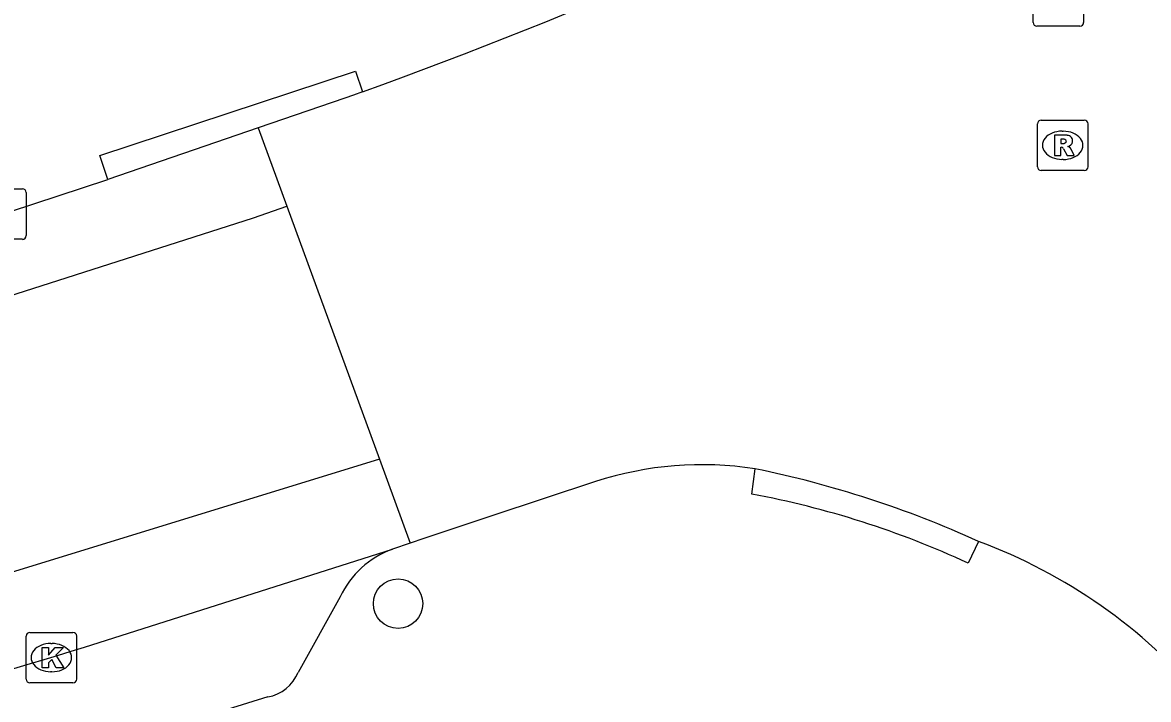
# Model space of a CAD drawing. Extents: x 162880 to 165536, y 384011 to 385179.
# Drawn here: x 164205.18 to 164227.48, y 384298.69 to 384312.1 of the extents above; entities that cross this region are included whole.
import ezdxf

# ---------------------------------------------------------------- set-up
doc = ezdxf.new("R2010")
doc.units = 0
for name, color, linetype in [('IMGEO_Boom', 7, 'Continuous'), ('IMGEO_Kolk', 7, 'Continuous'), ('IMGEO_Rijbaan_lokaal_gesloten', 7, 'Continuous'), ('IMGEO_Rioolput', 7, 'Continuous'), ('IMGEO_Voetpad_open', 7, 'Continuous')]:
    doc.layers.add(name, color=color, linetype=linetype)

msp = doc.modelspace()

# ---------------------------------------------------------------- linework, layer by layer
at = {"layer": 'IMGEO_Boom'}
msp.add_circle((164212.62, 384300.592), 0.489, dxfattribs=at)
at = {"layer": 'IMGEO_Kolk'}
for p, q in [((164204.332, 384308.809), (164205.184, 384308.809)), ((164205.258, 384308.735), (164205.258, 384307.883)), ((164205.184, 384307.809), (164204.332, 384307.809)), ((164205.33, 384300.023), (164206.182, 384300.023)), ((164205.255, 384299.097), (164205.255, 384299.949)), ((164205.743, 384299.803), (164205.768, 384299.803)), ((164206.256, 384299.949), (164206.256, 384299.097)), ((164205.766, 384299.243), (164205.741, 384299.243)), ((164206.182, 384299.023), (164205.33, 384299.023))]:
    msp.add_line(p, q, dxfattribs=at)
for points in [[(164204.332, 384308.809), (164205.184, 384308.809)], [(164205.258, 384308.735), (164205.258, 384307.883)], [(164205.184, 384307.809), (164204.332, 384307.809)], [(164205.33, 384300.023), (164206.182, 384300.023)], [(164205.255, 384299.097), (164205.255, 384299.949)], [(164206.256, 384299.949), (164206.256, 384299.097)], [(164205.576, 384299.723), (164205.699, 384299.723), (164205.699, 384299.572), (164205.829, 384299.723), (164205.993, 384299.723), (164205.847, 384299.572), (164206, 384299.323), (164205.848, 384299.323), (164205.763, 384299.487), (164205.699, 384299.42), (164205.699, 384299.323), (164205.576, 384299.323), (164205.576, 384299.723)], [(164206.182, 384299.023), (164205.33, 384299.023)]]:
    msp.add_lwpolyline(points, dxfattribs=at)
for centre, start, end in [((164205.182, 384308.733), 1.552, 88.448), ((164205.182, 384308.733), 1.552, 88.448), ((164205.182, 384307.885), 271.552, 358.448), ((164205.182, 384307.885), 271.552, 358.448), ((164205.332, 384299.947), 91.552, 178.448), ((164205.332, 384299.947), 91.552, 178.448), ((164206.18, 384299.947), 1.552, 88.448), ((164206.18, 384299.947), 1.552, 88.448), ((164205.332, 384299.099), 181.552, 268.448), ((164205.332, 384299.099), 181.552, 268.448), ((164206.18, 384299.099), 271.552, 358.448), ((164206.18, 384299.099), 271.552, 358.448)]:
    msp.add_arc(centre, 0.0765, start, end, dxfattribs=at)
for centre, major_axis, ratio, start_param, end_param in [((164205.742, 384299.523), (-0.387, 0.002), 0.722429, 4.712389, 7.853982), ((164205.767, 384299.523), (-0.39, 0.002), 0.717154, 1.570796, 4.712389)]:
    msp.add_ellipse(centre, major_axis=major_axis, ratio=ratio, start_param=start_param, end_param=end_param, dxfattribs=at)
at = {"layer": 'IMGEO_Rijbaan_lokaal_gesloten'}
for points in [[(164212.252, 384303.452), (164197.812, 384299.009), (164188.317, 384296.456), (164181.548, 384294.891), (164173.847, 384293.566), (164168.66, 384293.088), (164163.876, 384292.878), (164158.942, 384292.968), (164153.617, 384293.6), (164147.585, 384294.621), (164141.839, 384296.216), (164137.697, 384297.535), (164132.011, 384299.762), (164126.813, 384302.345), (164121.608, 384305.565), (164115.555, 384309.845), (164096.665, 384327.787)], [(164211.914, 384310.729), (164211.74, 384310.666), (164211.566, 384310.604), (164209.853, 384310.017)], [(164209.853, 384310.017), (164206.872, 384308.997)], [(164209.853, 384310.017), (164210.419, 384308.469)], [(164202.511, 384307.563), (164206.872, 384308.997)], [(164178.392, 384299.727), (164182.578, 384300.62), (164190.288, 384302.483), (164201.529, 384305.597), (164209.756, 384308.233), (164210.419, 384308.469)], [(164210.419, 384308.469), (164212.252, 384303.452)], [(164212.252, 384303.452), (164212.859, 384301.79)], [(164216.532, 384303.009), (164214.48, 384302.33), (164213.131, 384301.884), (164212.859, 384301.79)], [(164206.411, 384299.729), (164212.508, 384301.669)], [(164212.859, 384301.79), (164212.508, 384301.669)]]:
    msp.add_lwpolyline(points, dxfattribs=at)
for centre, radius, start, end in [((164174.705, 384413.327), 109.137, 289.93425, 297.18764), ((164218.642, 384296.554), 6.791, 81.139, 108.0997), ((164215.472, 384282.772), 20.922, 65.6034, 78.3754), ((164220.326, 384291.683), 10.827, 40.4362, 69.5176), ((164076.495, 384730.66), 450.089, 284.50666, 286.77685)]:
    msp.add_arc(centre, radius, start, end, dxfattribs=at)
at = {"layer": 'IMGEO_Rioolput'}
for p, q in [((164225.194, 384312.104), (164225.194, 384312.956)), ((164226.195, 384312.956), (164226.195, 384312.104)), ((164226.121, 384312.03), (164225.269, 384312.03)), ((164225.28, 384309.245), (164225.28, 384310.097)), ((164225.355, 384310.171), (164226.207, 384310.171)), ((164226.281, 384310.097), (164226.281, 384309.245)), ((164225.768, 384309.951), (164225.793, 384309.951)), ((164225.791, 384309.391), (164225.766, 384309.391)), ((164226.207, 384309.171), (164225.355, 384309.171))]:
    msp.add_line(p, q, dxfattribs=at)
for points in [[(164225.194, 384312.104), (164225.194, 384312.956)], [(164226.195, 384312.956), (164226.195, 384312.104)], [(164226.121, 384312.03), (164225.269, 384312.03)], [(164225.28, 384309.245), (164225.28, 384310.097)], [(164225.355, 384310.171), (164226.207, 384310.171)], [(164226.281, 384310.097), (164226.281, 384309.245)], [(164225.869, 384309.869), (164225.617, 384309.871), (164225.617, 384309.471)], [(164225.617, 384309.471), (164225.741, 384309.471), (164225.741, 384309.633), (164225.752, 384309.633)], [(164225.795, 384309.79), (164225.741, 384309.79), (164225.741, 384309.709)], [(164225.741, 384309.709), (164225.793, 384309.709)], [(164225.799, 384309.604), (164225.87, 384309.471), (164226.01, 384309.471), (164225.945, 384309.597)], [(164226.207, 384309.171), (164225.355, 384309.171)]]:
    msp.add_lwpolyline(points, dxfattribs=at)
for centre, radius, start, end in [((164225.271, 384312.106), 0.0765, 181.552, 268.448), ((164225.271, 384312.106), 0.0765, 181.552, 268.448), ((164226.119, 384312.106), 0.0765, 271.552, 358.448), ((164226.119, 384312.106), 0.0765, 271.552, 358.448), ((164225.357, 384310.095), 0.0765, 91.552, 178.448), ((164225.357, 384310.095), 0.0765, 91.552, 178.448), ((164226.205, 384310.095), 0.0765, 1.552, 88.448), ((164226.205, 384310.095), 0.0765, 1.552, 88.448), ((164225.868, 384309.759), 0.109, 350.3612, 89.416), ((164225.751, 384309.58), 0.0533, 26.0293, 88.6989), ((164225.777, 384309.898), 0.19, 274.7715, 282.9687), ((164225.801, 384309.694), 0.0964, 77.0061, 93.1865), ((164225.815, 384309.751), 0.0378, 276.6634, 79.6772), ((164225.866, 384309.759), 0.112, 277.5842, 350.9817), ((164225.85, 384309.544), 0.108, 29.5134, 73.7905), ((164225.357, 384309.247), 0.0765, 181.552, 268.448), ((164225.357, 384309.247), 0.0765, 181.552, 268.448), ((164226.205, 384309.247), 0.0765, 271.552, 358.448), ((164226.205, 384309.247), 0.0765, 271.552, 358.448)]:
    msp.add_arc(centre, radius, start, end, dxfattribs=at)
for centre, major_axis, ratio, start_param, end_param in [((164225.767, 384309.671), (-0.387, 0.002), 0.722429, 4.712389, 7.853982), ((164225.792, 384309.671), (-0.39, 0.002), 0.717154, 1.570796, 4.712389)]:
    msp.add_ellipse(centre, major_axis=major_axis, ratio=ratio, start_param=start_param, end_param=end_param, dxfattribs=at)
at = {"layer": 'IMGEO_Voetpad_open'}
for points in [[(164206.872, 384308.997), (164206.716, 384309.471), (164211.779, 384311.14), (164211.914, 384310.729)], [(164219.623, 384302.762), (164219.688, 384303.264)], [(164224.114, 384301.825), (164223.907, 384301.393)], [(164211.473, 384300.725), (164210.642, 384299.231)], [(164210.043, 384298.744), (164207.015, 384297.801)]]:
    msp.add_lwpolyline(points, dxfattribs=at)
for centre, radius, start, end in [((164216.336, 384285.089), 17.976, 65.0919, 79.4644), ((164213.126, 384299.952), 1.825, 109.7949, 154.9396), ((164209.891, 384299.543), 0.814, 280.7938, 337.4299)]:
    msp.add_arc(centre, radius, start, end, dxfattribs=at)

doc.saveas('drawing.dxf')
